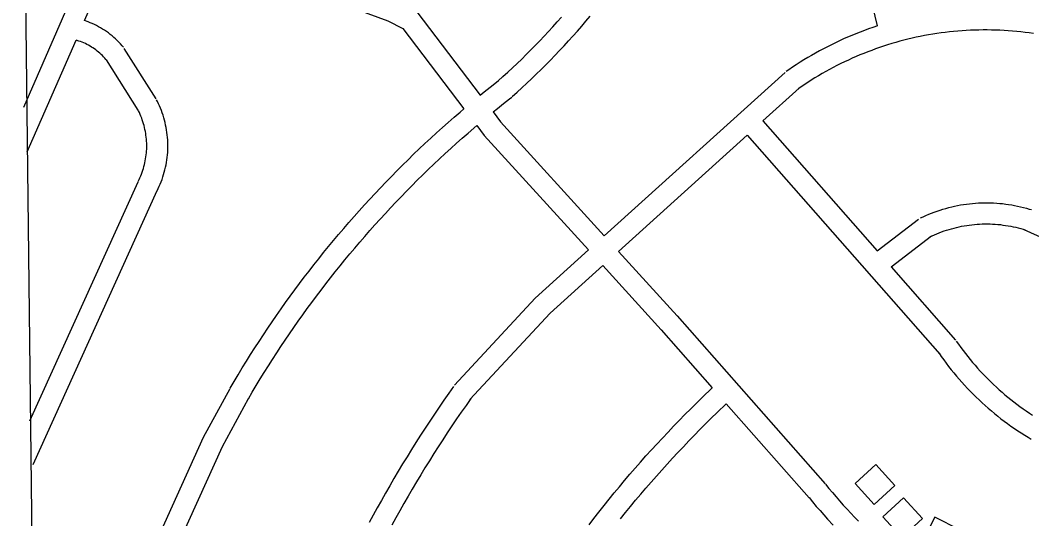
# Model space of a CAD drawing. Extents: x 3704301 to 3742427, y 506229 to 532009.
# Drawn here: x 3708356 to 3709792, y 528404 to 529111 of the extents above; entities that cross this region are included whole.
import ezdxf

# ---------------------------------------------------------------- set-up
doc = ezdxf.new("R2010")
doc.units = 0
for name, color, linetype in [('V-BLDG-OTLN', 7, 'Continuous'), ('V-GRID-FRAM', 7, 'Continuous'), ('V-ROAD-CNTR', 7, 'Continuous')]:
    doc.layers.add(name, color=color, linetype=linetype)

msp = doc.modelspace()

# ---------------------------------------------------------------- linework, layer by layer
at = {"layer": 'V-BLDG-OTLN'}
for points in [[(3709541.3, 528453.5), (3709568.3, 528423.9), (3709597.8, 528450.9), (3709570.9, 528480.4)], [(3709580.5, 528406.5), (3709607.4, 528376.9), (3709637, 528403.9), (3709610.1, 528433.4)], [(3709636.4, 528370.2), (3709672.1, 528352.1), (3709690.1, 528387.8), (3709654.5, 528405.9)]]:
    msp.add_lwpolyline(points, close=True, dxfattribs=at)
at = {"layer": 'V-GRID-FRAM'}
msp.add_lwpolyline([(3708355.7, 529827.8), (3740022.4, 530214.7), (3740252.5, 512033.3), (3708569.9, 511646.2), (3708355.7, 529827.8)], dxfattribs=at)
at = {"layer": 'V-ROAD-CNTR'}
for points in [[(3708360.7, 528987.8), (3708443.3, 529176.9)], [(3708447.1, 529110.6), (3708470.8, 529164.8)], [(3708797.7, 529139.5), (3708877.9, 529110.2), (3708899.2, 529099.3), (3708985.8, 528985.5)], [(3709573.3, 529103.2), (3709563.5, 529142.7)], [(3708917.1, 529123.8), (3708919, 529122.9), (3709008.9, 529004.8)], [(3709054.3, 529002.7), (3709061.3, 529009), (3709068.2, 529015.3), (3709075.1, 529021.7), (3709081.9, 529028.1), (3709088.6, 529034.6), (3709095.3, 529041.2), (3709102, 529047.8), (3709108.6, 529054.5), (3709115.1, 529061.2), (3709121.6, 529068), (3709128, 529074.8), (3709134.3, 529081.7), (3709140.6, 529088.7), (3709146.9, 529095.7), (3709153, 529102.7), (3709159.1, 529109.8), (3709165.2, 529117)], [(3708502.3, 529072.7), (3708500.3, 529075), (3708498.1, 529077.5), (3708495.8, 529079.9), (3708493.5, 529082.3), (3708491.1, 529084.6), (3708488.6, 529086.8), (3708486.1, 529088.9), (3708483.6, 529091), (3708480.9, 529093), (3708478.3, 529095), (3708475.5, 529096.8), (3708472.7, 529098.6), (3708469.9, 529100.3), (3708467, 529101.9), (3708464.1, 529103.5), (3708461.1, 529105), (3708458.1, 529106.3), (3708455.1, 529107.6), (3708452, 529108.9), (3708447.1, 529110.6)], [(3709034.3, 529025.1), (3709041.1, 529031.2), (3709047.9, 529037.4), (3709054.6, 529043.6), (3709061.2, 529049.8), (3709067.8, 529056.1), (3709074.3, 529062.5), (3709080.7, 529068.9), (3709087.1, 529075.4), (3709093.5, 529082), (3709099.8, 529088.6), (3709106, 529095.2), (3709112.2, 529101.9), (3709118.3, 529108.7), (3709124.4, 529115.5)], [(3709573.3, 529103.2), (3709566.4, 529100.8), (3709560.4, 529098.7), (3709554.4, 529096.6), (3709548.4, 529094.3), (3709542.5, 529092), (3709536.6, 529089.6), (3709530.7, 529087.1), (3709524.9, 529084.5), (3709519.1, 529081.9), (3709513.3, 529079.2), (3709507.6, 529076.4), (3709501.9, 529073.5), (3709496.2, 529070.6), (3709490.6, 529067.6), (3709485, 529064.5), (3709479.5, 529061.3), (3709474, 529058.1), (3709468.5, 529054.8), (3709463.1, 529051.4), (3709457.8, 529048), (3709452.4, 529044.5), (3709447.2, 529040.9), (3709443.4, 529038.3)], [(3709794.5, 529092.2), (3709788.6, 529093), (3709782.7, 529093.8), (3709776.7, 529094.5), (3709770.8, 529095.1), (3709764.8, 529095.7), (3709758.8, 529096.1), (3709752.9, 529096.5), (3709746.9, 529096.8), (3709740.9, 529097.1), (3709734.9, 529097.2), (3709729, 529097.3), (3709723, 529097.3), (3709717, 529097.2), (3709711, 529097.1), (3709705, 529096.9), (3709699, 529096.6), (3709693.1, 529096.2), (3709687.1, 529095.7), (3709681.1, 529095.2), (3709675.2, 529094.6), (3709669.2, 529093.9), (3709663.3, 529093.1), (3709657.4, 529092.2), (3709651.5, 529091.3), (3709645.6, 529090.3), (3709639.7, 529089.3), (3709633.8, 529088.1), (3709628, 529086.9), (3709622.1, 529085.6), (3709616.3, 529084.2), (3709610.5, 529082.7), (3709604.7, 529081.2), (3709598.9, 529079.6), (3709593.2, 529077.9), (3709587.5, 529076.2), (3709581.8, 529074.3), (3709576.1, 529072.4), (3709570.4, 529070.5), (3709564.8, 529068.4), (3709559.2, 529066.3), (3709553.7, 529064.1), (3709548.1, 529061.9), (3709542.6, 529059.5), (3709537.1, 529057.1), (3709531.7, 529054.6), (3709526.3, 529052.1), (3709520.9, 529049.5), (3709515.5, 529046.8), (3709510.2, 529044), (3709504.9, 529041.2), (3709499.7, 529038.3), (3709494.5, 529035.4), (3709489.3, 529032.3), (3709484.2, 529029.2), (3709479.1, 529026.1), (3709474.1, 529022.8), (3709469.1, 529019.6), (3709464.1, 529016.2), (3709460.5, 529013.7)], [(3708365.8, 528924.2), (3708435, 529083)], [(3708479.3, 529053.4), (3708477.5, 529055.5), (3708475.9, 529057.3), (3708474.2, 529059.1), (3708472.5, 529060.9), (3708470.7, 529062.6), (3708468.8, 529064.3), (3708466.9, 529065.9), (3708465, 529067.4), (3708463.1, 529068.9), (3708461, 529070.4), (3708459, 529071.8), (3708456.9, 529073.1), (3708454.8, 529074.4), (3708452.6, 529075.6), (3708450.4, 529076.8), (3708448.2, 529077.9), (3708446, 529078.9), (3708443.7, 529079.9), (3708441.4, 529080.8), (3708439.1, 529081.6), (3708435, 529083)], [(3708548.6, 528999.5), (3708503.4, 529071)], [(3708523.3, 528983.5), (3708478.1, 529055)], [(3709441.9, 529037.1), (3709184.9, 528805.2)], [(3709008.9, 529004.8), (3709014.5, 529009.4), (3709023.2, 529016.3), (3709031.9, 529023.2), (3709035.1, 529025.7)], [(3709027.1, 528980.9), (3709033.4, 528986), (3709041.9, 528992.9), (3709050.5, 528999.7), (3709053.6, 529002.1)], [(3709462, 529014.8), (3709410.4, 528968.3)], [(3708550.2, 528869.2), (3708551.7, 528872.2), (3708553.2, 528875.4), (3708554.6, 528878.7), (3708555.9, 528882), (3708557.1, 528885.3), (3708558.3, 528888.7), (3708559.4, 528892.1), (3708560.3, 528895.5), (3708561.2, 528899), (3708562.1, 528902.4), (3708562.8, 528905.9), (3708563.4, 528909.4), (3708564, 528912.9), (3708564.4, 528916.5), (3708564.8, 528920), (3708565.1, 528923.5), (3708565.3, 528927.1), (3708565.4, 528930.6), (3708565.4, 528934.2), (3708565.3, 528937.8), (3708565.1, 528941.3), (3708564.9, 528944.9), (3708564.5, 528948.4), (3708564.1, 528951.9), (3708563.6, 528955.4), (3708562.9, 528958.9), (3708562.2, 528962.4), (3708561.5, 528965.9), (3708560.6, 528969.3), (3708559.6, 528972.8), (3708558.6, 528976.2), (3708557.4, 528979.5), (3708556.2, 528982.9), (3708554.9, 528986.2), (3708553.5, 528989.5), (3708552.1, 528992.7), (3708550.5, 528995.9), (3708549.3, 528998.3)], [(3708523.3, 528882.4), (3708524.6, 528885.1), (3708525.8, 528887.6), (3708526.9, 528890.2), (3708527.9, 528892.8), (3708528.9, 528895.4), (3708529.8, 528898.1), (3708530.6, 528900.8), (3708531.4, 528903.4), (3708532.1, 528906.2), (3708532.8, 528908.9), (3708533.3, 528911.6), (3708533.8, 528914.4), (3708534.3, 528917.2), (3708534.6, 528919.9), (3708534.9, 528922.7), (3708535.1, 528925.5), (3708535.3, 528928.3), (3708535.4, 528931.1), (3708535.4, 528933.9), (3708535.3, 528936.7), (3708535.2, 528939.5), (3708535, 528942.3), (3708534.7, 528945.1), (3708534.3, 528947.9), (3708533.9, 528950.6), (3708533.5, 528953.4), (3708532.9, 528956.2), (3708532.3, 528958.9), (3708531.6, 528961.6), (3708530.8, 528964.3), (3708530, 528967), (3708529.1, 528969.6), (3708528.2, 528972.3), (3708527.1, 528974.9), (3708526, 528977.5), (3708524.9, 528980), (3708523.7, 528982.5), (3708522.6, 528984.6)], [(3708653.9, 528589), (3708659.5, 528598.6), (3708665.2, 528608.1), (3708671, 528617.7), (3708676.9, 528627.1), (3708682.8, 528636.6), (3708688.8, 528646), (3708694.8, 528655.3), (3708701, 528664.6), (3708707.2, 528673.9), (3708713.4, 528683.1), (3708719.7, 528692.3), (3708726.1, 528701.4), (3708732.6, 528710.5), (3708739.1, 528719.5), (3708745.7, 528728.5), (3708752.3, 528737.4), (3708759.1, 528746.3), (3708765.8, 528755.1), (3708772.7, 528763.9), (3708779.6, 528772.6), (3708786.6, 528781.3), (3708793.6, 528790), (3708800.7, 528798.6), (3708807.9, 528807.1), (3708815.1, 528815.6), (3708822.4, 528824), (3708829.7, 528832.4), (3708837.1, 528840.7), (3708844.6, 528849), (3708852.1, 528857.2), (3708859.7, 528865.3), (3708867.3, 528873.4), (3708875, 528881.5), (3708882.8, 528889.5), (3708890.6, 528897.4), (3708898.5, 528905.3), (3708906.4, 528913.1), (3708914.4, 528920.9), (3708922.4, 528928.6), (3708930.5, 528936.2), (3708938.7, 528943.8), (3708946.9, 528951.3), (3708955.2, 528958.8), (3708963.5, 528966.2), (3708971.9, 528973.6), (3708980.3, 528980.8), (3708985.8, 528985.5)], [(3709027.1, 528980.9), (3709037.8, 528966.8), (3709184.9, 528805.2)], [(3708679.8, 528573.8), (3708685.3, 528583.3), (3708690.9, 528592.7), (3708696.6, 528602), (3708702.3, 528611.3), (3708708.1, 528620.5), (3708714, 528629.7), (3708720, 528638.9), (3708726, 528648), (3708732, 528657.1), (3708738.2, 528666.1), (3708744.4, 528675.1), (3708750.6, 528684.1), (3708757, 528693), (3708763.4, 528701.8), (3708769.8, 528710.6), (3708776.3, 528719.4), (3708782.9, 528728.1), (3708789.6, 528736.8), (3708796.3, 528745.4), (3708803.1, 528754), (3708809.9, 528762.5), (3708816.8, 528770.9), (3708823.8, 528779.4), (3708830.8, 528787.7), (3708837.9, 528796), (3708845, 528804.3), (3708852.2, 528812.5), (3708859.5, 528820.7), (3708866.8, 528828.8), (3708874.2, 528836.8), (3708881.6, 528844.8), (3708889.1, 528852.8), (3708896.6, 528860.7), (3708904.2, 528868.5), (3708911.9, 528876.3), (3708919.6, 528884), (3708927.4, 528891.7), (3708935.2, 528899.3), (3708943.1, 528906.8), (3708951.1, 528914.3), (3708959.1, 528921.8), (3708967.1, 528929.1), (3708975.2, 528936.5), (3708983.4, 528943.7), (3708991.6, 528950.9), (3709004, 528961.7)], [(3709004, 528961.7), (3709014.7, 528947.6), (3709162.6, 528785.1)], [(3709410.4, 528968.3), (3709572.5, 528783.8)], [(3709388.2, 528948.2), (3709205.1, 528783)], [(3709388.2, 528948.2), (3709661.4, 528637.2)], [(3708369.5, 528542.8), (3708523.1, 528882)], [(3708374.2, 528480.4), (3708550.4, 528869.6)], [(3709634.2, 528830.5), (3709637.9, 528832.3), (3709641.8, 528834.1), (3709645.8, 528835.7), (3709649.7, 528837.3), (3709653.7, 528838.9), (3709657.8, 528840.3), (3709661.9, 528841.7), (3709666, 528842.9), (3709670.1, 528844.1), (3709674.2, 528845.3), (3709678.4, 528846.3), (3709682.6, 528847.2), (3709686.8, 528848.1), (3709691, 528848.9), (3709695.2, 528849.6), (3709699.5, 528850.2), (3709703.7, 528850.7), (3709708, 528851.1), (3709712.3, 528851.5), (3709716.6, 528851.8), (3709720.8, 528851.9), (3709725.1, 528852), (3709729.4, 528852), (3709733.7, 528852), (3709738, 528851.8), (3709742.3, 528851.6), (3709746.6, 528851.2), (3709750.8, 528850.8), (3709755.1, 528850.3), (3709759.3, 528849.7), (3709763.6, 528849), (3709767.8, 528848.3), (3709772, 528847.4), (3709776.2, 528846.5), (3709780.4, 528845.5), (3709784.5, 528844.4), (3709788.6, 528843.2), (3709791.6, 528842.3)], [(3709572.5, 528783.8), (3709631.5, 528828.9)], [(3709647, 528803.4), (3709650.5, 528805.1), (3709653.9, 528806.6), (3709657.3, 528808), (3709660.7, 528809.4), (3709664.1, 528810.7), (3709667.6, 528812), (3709671.1, 528813.1), (3709674.6, 528814.2), (3709678.2, 528815.3), (3709681.7, 528816.2), (3709685.3, 528817.1), (3709688.9, 528817.9), (3709692.5, 528818.7), (3709696.1, 528819.3), (3709699.8, 528819.9), (3709703.4, 528820.4), (3709707.1, 528820.9), (3709710.8, 528821.3), (3709714.4, 528821.6), (3709718.1, 528821.8), (3709721.8, 528822), (3709725.5, 528822), (3709729.2, 528822), (3709732.9, 528822), (3709736.6, 528821.8), (3709740.2, 528821.6), (3709743.9, 528821.3), (3709747.6, 528821), (3709751.2, 528820.5), (3709754.9, 528820), (3709758.5, 528819.5), (3709762.2, 528818.8), (3709765.8, 528818.1), (3709769.4, 528817.3), (3709773, 528816.4), (3709776.5, 528815.5), (3709780.1, 528814.4), (3709782.9, 528813.6)], [(3709781.1, 528814.3), (3710131.8, 528656.7)], [(3709592.4, 528761.2), (3709649.7, 528805)], [(3709162.6, 528785.1), (3709087.1, 528716.9), (3708972.4, 528593.1)], [(3709205.1, 528783), (3709288.4, 528691.5), (3709498.7, 528453.1)], [(3709182.8, 528762.9), (3709108.2, 528695.5), (3708994.4, 528572.7)], [(3709182.8, 528762.9), (3709266.1, 528671.5), (3709338.5, 528589.4)], [(3709592.4, 528761.2), (3709684, 528657)], [(3709685, 528655.7), (3709688.2, 528651.2), (3709691.3, 528646.8), (3709694.5, 528642.4), (3709697.8, 528638.1), (3709701.2, 528633.9), (3709704.6, 528629.6), (3709708.1, 528625.5), (3709711.6, 528621.4), (3709715.2, 528617.3), (3709718.8, 528613.3), (3709722.5, 528609.3), (3709726.3, 528605.4), (3709730.1, 528601.6), (3709734, 528597.7), (3709737.9, 528594), (3709741.9, 528590.3), (3709745.9, 528586.7), (3709750, 528583.1), (3709754.1, 528579.6), (3709758.3, 528576.1), (3709762.5, 528572.7), (3709766.8, 528569.4), (3709771.1, 528566.1), (3709775.4, 528562.9), (3709779.8, 528559.7), (3709784.3, 528556.7), (3709788.8, 528553.6), (3709793.3, 528550.7)], [(3709660.4, 528638.5), (3709663.7, 528633.8), (3709667.1, 528629.1), (3709670.6, 528624.4), (3709674.1, 528619.7), (3709677.7, 528615.1), (3709681.4, 528610.6), (3709685.2, 528606.1), (3709689, 528601.7), (3709692.8, 528597.3), (3709696.8, 528593), (3709700.7, 528588.7), (3709704.8, 528584.5), (3709708.9, 528580.3), (3709713.1, 528576.2), (3709717.3, 528572.2), (3709721.6, 528568.2), (3709725.9, 528564.3), (3709730.3, 528560.4), (3709734.8, 528556.6), (3709739.3, 528552.9), (3709743.8, 528549.2), (3709748.4, 528545.6), (3709753.1, 528542.1), (3709757.8, 528538.6), (3709762.6, 528535.2), (3709767.4, 528531.9), (3709772.2, 528528.6), (3709777.1, 528525.4), (3709782.1, 528522.3), (3709787, 528519.3), (3709791.2, 528516.8)], [(3708375, 527989.4), (3708486.1, 528232.2), (3708616.2, 528519.3), (3708653.7, 528588.6)], [(3708971.1, 528591.5), (3708964.2, 528581.8), (3708957.4, 528571.9), (3708950.6, 528562.1), (3708943.9, 528552.2), (3708937.2, 528542.2), (3708930.6, 528532.2), (3708924.1, 528522.1), (3708917.7, 528512), (3708911.3, 528501.9), (3708905, 528491.7), (3708898.7, 528481.5), (3708892.5, 528471.2), (3708886.4, 528460.9), (3708880.4, 528450.5), (3708874.4, 528440.1), (3708868.5, 528429.7), (3708862.7, 528419.2), (3708856.9, 528408.7), (3708851.3, 528398.2)], [(3709163.4, 528395), (3709170.4, 528404.2), (3709177.5, 528413.2), (3709184.7, 528422.3), (3709191.9, 528431.3), (3709199.2, 528440.2), (3709206.6, 528449.1), (3709214, 528457.9), (3709221.5, 528466.7), (3709229.1, 528475.4), (3709236.7, 528484), (3709244.3, 528492.7), (3709252.1, 528501.2), (3709259.9, 528509.7), (3709267.7, 528518.2), (3709275.6, 528526.6), (3709283.6, 528534.9), (3709291.6, 528543.2), (3709299.7, 528551.4), (3709307.8, 528559.6), (3709316, 528567.7), (3709324.3, 528575.8), (3709338.5, 528589.4)], [(3708378.7, 527925.2), (3708513.4, 528219.8), (3708643.1, 528506), (3708680, 528574.3)], [(3708995.6, 528574.2), (3708988.8, 528564.5), (3708982, 528554.9), (3708975.4, 528545.2), (3708968.8, 528535.4), (3708962.2, 528525.6), (3708955.7, 528515.8), (3708949.3, 528505.9), (3708943, 528496), (3708936.7, 528486), (3708930.5, 528476), (3708924.4, 528465.9), (3708918.3, 528455.8), (3708912.3, 528445.7), (3708906.4, 528435.5), (3708900.5, 528425.3), (3708894.7, 528415), (3708889, 528404.7), (3708883.3, 528394.4)], [(3709208.1, 528403.5), (3709215.2, 528412.3), (3709222.4, 528421.1), (3709229.6, 528429.8), (3709236.9, 528438.5), (3709244.3, 528447.1), (3709251.7, 528455.7), (3709259.1, 528464.2), (3709266.7, 528472.6), (3709274.3, 528481), (3709281.9, 528489.4), (3709289.6, 528497.7), (3709297.4, 528505.9), (3709305.2, 528514.1), (3709313.1, 528522.3), (3709321, 528530.3), (3709329, 528538.4), (3709337.1, 528546.3), (3709345.2, 528554.2), (3709358.3, 528566.9)], [(3709358.3, 528566.9), (3709476.2, 528433.2)], [(3709499, 528452.7), (3709504, 528446.6), (3709509.1, 528440.7), (3709514.2, 528434.7), (3709519.3, 528428.9), (3709524.5, 528423), (3709529.8, 528417.3), (3709535.1, 528411.6), (3709540.5, 528405.9), (3709546, 528400.3)], [(3709475.9, 528433.6), (3709481, 528427.4), (3709486.2, 528421.2), (3709491.5, 528415.1), (3709496.9, 528409), (3709502.3, 528402.9), (3709510, 528394.4)]]:
    msp.add_lwpolyline(points, dxfattribs=at)

doc.saveas('drawing.dxf')
